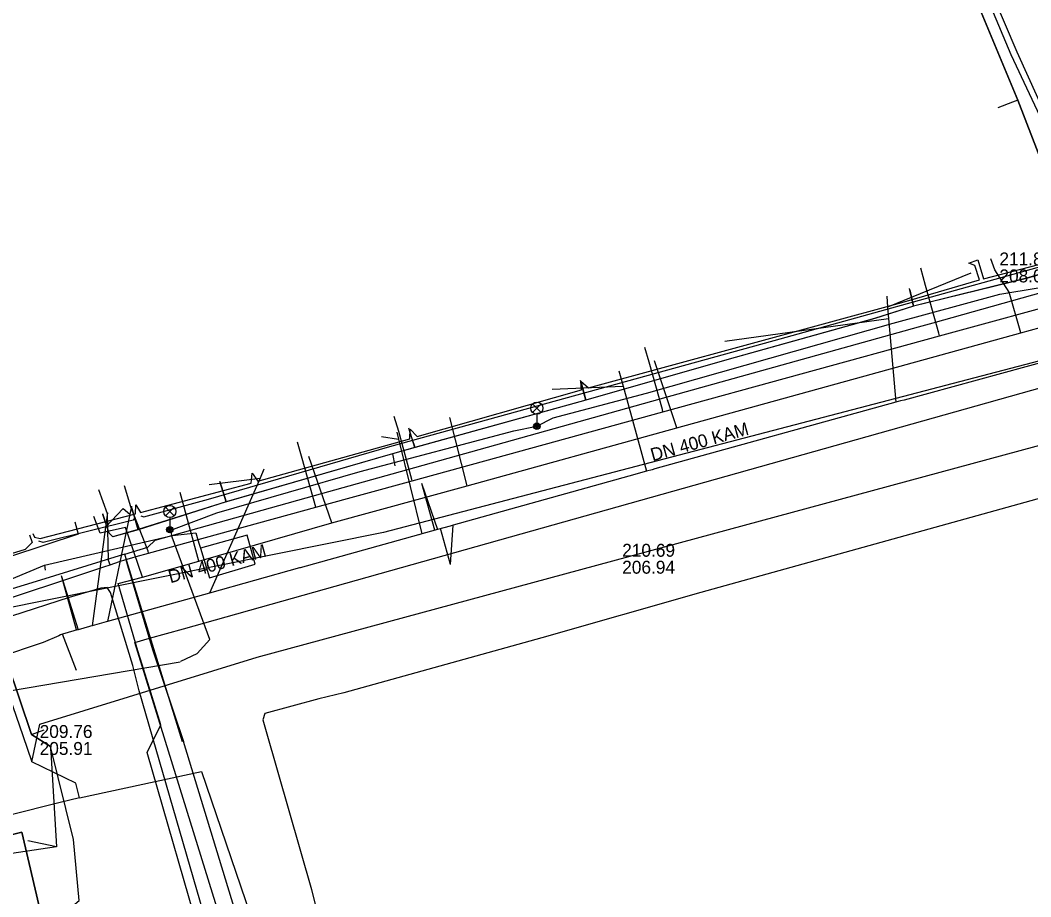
# Model space of a CAD drawing. Extents: x -595540 to -593988, y -1160850 to -1159202.
# Drawn here: x -595381.9 to -595319.4, y -1160631.4 to -1160577.1 of the extents above; entities that cross this region are included whole.
import ezdxf

# ---------------------------------------------------------------- set-up
doc = ezdxf.new("R2010")
doc.units = 0
for name, color, linetype in [('BKOM-ODVODNENI_trasa sítě', 7, 'Continuous'), ('BKOM_kabel koordinační_optický', 7, 'Continuous'), ('BKOM_kabel SSZ', 7, 'Continuous'), ('BVK-JEDNOTNA_popisy', 7, 'Continuous'), ('BVK-JEDNOTNA_trasa sítě', 7, 'Continuous'), ('BVK-KANALIZACE_ vyřazená trasa sítě', 7, 'Continuous'), ('BVK-VODOVOD_trasa sítě', 7, 'Continuous'), ('BVK-VODOVOD_trasa zrušené sítě', 7, 'Continuous'), ('CETIN_kabel podzemní', 7, 'Continuous'), ('DESTOVA_trasa neprovozované sítě', 7, 'Continuous'), ('DSP-SDEL-VODAFONE_kabel', 7, 'Continuous'), ('EON-NN_kabel', 7, 'Continuous'), ('EON-NN_kabel zrušené sítě', 7, 'Continuous'), ('EON-VN_kabel', 7, 'Continuous'), ('INNOGY-NTL_trasa sítě', 7, 'Continuous'), ('INNOGY-STL_trasa sítě', 7, 'Continuous'), ('JEDNOTNA_trasa neprovozované sítě', 7, 'Continuous'), ('QUANTCOM_kabel', 7, 'Continuous'), ('TSB_kabel VO', 7, 'Continuous'), ('TSB_lampy VO', 7, 'Continuous')]:
    doc.layers.add(name, color=color, linetype=linetype)

msp = doc.modelspace()

# ---------------------------------------------------------------- linework, layer by layer
at = {"layer": 'BKOM-ODVODNENI_trasa sítě'}
for points in [[(-595357.1, -1160605.74), (-595356.3, -1160608.63)], [(-595355.31, -1160610.78), (-595355.94, -1160608.54)], [(-595379.41, -1160611.46), (-595378.48, -1160614.81)], [(-595378.47, -1160617.33), (-595379.33, -1160615.09)]]:
    msp.add_lwpolyline(points, dxfattribs=at)
at = {"layer": 'BKOM_kabel koordinační_optický'}
for points in [[(-595380.27, -1160633.24), (-595378.3, -1160631.57), (-595378.66, -1160627.81), (-595380.07, -1160622.04), (-595381.26, -1160621.3), (-595384.27, -1160612.41), (-595388.57, -1160610.38), (-595389.73, -1160605.59), (-595391.19, -1160601.59), (-595391.9, -1160599.42), (-595392.22, -1160598.23), (-595393.54, -1160596.87)], [(-595391.19, -1160601.59), (-595389.73, -1160605.59), (-595388.57, -1160610.38), (-595384.27, -1160612.41), (-595380.44, -1160610.81), (-595372.53, -1160608.98), (-595371.07, -1160608.81)], [(-595371.07, -1160608.81), (-595370.89, -1160609.45), (-595370.78, -1160609.77), (-595370.23, -1160611.61), (-595367.4, -1160610.76), (-595367.91, -1160608.96), (-595370.78, -1160609.77)], [(-595384.27, -1160612.41), (-595381.26, -1160621.3), (-595380.07, -1160622.04), (-595379.7, -1160628.25), (-595394.51, -1160630.47)]]:
    msp.add_lwpolyline(points, dxfattribs=at)
at = {"layer": 'BKOM_kabel SSZ'}
msp.add_line((-595381.26, -1160621.3), (-595380.46, -1160621.02), dxfattribs=at)
for points in [[(-595391.19, -1160601.59), (-595389.73, -1160605.59), (-595388.57, -1160610.38), (-595384.27, -1160612.41), (-595380.44, -1160610.81)], [(-595380.44, -1160610.81), (-595380.41, -1160611.13)], [(-595384.27, -1160612.41), (-595381.26, -1160621.3), (-595380.07, -1160622.04), (-595379.7, -1160628.25), (-595394.51, -1160630.47)], [(-595379.7, -1160628.25), (-595381.48, -1160627.88)]]:
    msp.add_lwpolyline(points, dxfattribs=at)
at = {"layer": 'BVK-JEDNOTNA_popisy'}
for p, q in [((-595321.335, -1160592.385), (-595321.335, -1160592.385)), ((-595344.686, -1160610.422), (-595344.686, -1160610.422)), ((-595380.746, -1160621.641), (-595380.746, -1160621.641))]:
    msp.add_line(p, q, dxfattribs=at)
at = {"layer": 'BVK-JEDNOTNA_trasa sítě'}
msp.add_line((-595380.529, -1160615.597), (-595408.675, -1160625.168), dxfattribs=at)
for points in [[(-595307.848, -1160595.29), (-595317.6, -1160597.958), (-595317.821, -1160598.019), (-595318.063, -1160598.085), (-595318.188, -1160598.119), (-595327.235, -1160600.595), (-595327.448, -1160600.653), (-595327.751, -1160600.736), (-595342.656, -1160604.86), (-595342.839, -1160604.911), (-595343.172, -1160605.003), (-595344.28, -1160605.31)], [(-595344.28, -1160605.31), (-595355.153, -1160608.342), (-595355.275, -1160608.376), (-595355.338, -1160608.394), (-595356.116, -1160608.611), (-595356.194, -1160608.633), (-595356.263, -1160608.652), (-595357.079, -1160608.88), (-595357.265, -1160608.932), (-595357.303, -1160608.942), (-595364.624, -1160610.984), (-595364.653, -1160610.992), (-595370.228, -1160612.546), (-595376.537, -1160614.306), (-595376.557, -1160614.312), (-595376.626, -1160614.331), (-595377.5, -1160614.574), (-595377.591, -1160614.599), (-595377.666, -1160614.62), (-595378.367, -1160614.816), (-595378.571, -1160614.873), (-595378.633, -1160614.89), (-595379.33, -1160615.085), (-595379.451, -1160615.137), (-595379.56, -1160615.184), (-595380.529, -1160615.597)]]:
    msp.add_lwpolyline(points, dxfattribs=at)
at = {"layer": 'BVK-KANALIZACE_ vyřazená trasa sítě'}
for p, q in [((-595307.848, -1160595.29), (-595359.464, -1160608.798)), ((-595359.464, -1160608.798), (-595410.39, -1160619.04))]:
    msp.add_line(p, q, dxfattribs=at)
at = {"layer": 'BVK-VODOVOD_trasa sítě'}
for p, q in [((-595375.8, -1160610.59), (-595375.42, -1160610.46)), ((-595375.42, -1160610.46), (-595375.03, -1160610.36)), ((-595375.42, -1160610.46), (-595375.31, -1160610.84)), ((-595375.03, -1160610.36), (-595374.761, -1160610.284))]:
    msp.add_line(p, q, dxfattribs=at)
for points in [[(-595371.837, -1160614.769), (-595309.941, -1160597.343), (-595241.44, -1160578.07)], [(-595374.761, -1160610.284), (-595374, -1160610.07), (-595363.654, -1160607.231), (-595357.68, -1160605.59), (-595342.16, -1160601.33), (-595325.04, -1160596.63), (-595316.27, -1160594.23), (-595313.35, -1160592.52), (-595312.87, -1160592.26), (-595312.27, -1160592.05), (-595312.269, -1160592.05)], [(-595325.04, -1160596.63), (-595325.09, -1160596.45), (-595325.907, -1160593.507), (-595326.202, -1160592.438)], [(-595342.16, -1160601.33), (-595342.2, -1160601.19), (-595343.015, -1160598.256), (-595343.277, -1160597.343)], [(-595357.68, -1160605.59), (-595357.7, -1160605.509), (-595358.519, -1160602.553), (-595358.792, -1160601.619)], [(-595363.654, -1160607.231), (-595364.494, -1160604.215), (-595364.78, -1160603.212)], [(-595376.389, -1160610.795), (-595376.48, -1160610.53), (-595376.54, -1160607.65), (-595377.081, -1160606.152)], [(-595374, -1160610.07), (-595374.03, -1160609.96), (-595375.11, -1160607.21), (-595375.492, -1160605.903)], [(-595404.98, -1160619.39), (-595404.75, -1160619.33), (-595388.09, -1160614.69), (-595384.55, -1160613.5), (-595376.78, -1160610.93), (-595376.389, -1160610.795), (-595375.8, -1160610.59)], [(-595375.31, -1160610.84), (-595373.76, -1160616.04), (-595371.85, -1160621.73)], [(-595370.468, -1160704.744), (-595370.741, -1160703.744), (-595370.065, -1160702.716), (-595351.252, -1160697.257), (-595350.275, -1160694.928), (-595374.855, -1160615.612), (-595373.94, -1160615.336), (-595371.837, -1160614.769)], [(-595371.988, -1160704.004), (-595370.659, -1160703.628), (-595350.307, -1160697.837), (-595349.207, -1160695.889), (-595350.663, -1160691.135), (-595371.85, -1160621.73)]]:
    msp.add_lwpolyline(points, dxfattribs=at)
at = {"layer": 'BVK-VODOVOD_trasa zrušené sítě'}
for p, q in [((-595375.34, -1160610.567), (-595375.471, -1160610.141)), ((-595371.913, -1160621.756), (-595375.34, -1160610.567))]:
    msp.add_line(p, q, dxfattribs=at)
for points in [[(-595375.471, -1160610.141), (-595374.04, -1160609.703), (-595373.586, -1160609.265), (-595363.734, -1160606.512), (-595358.035, -1160604.92), (-595342.844, -1160600.675), (-595326.352, -1160596.067), (-595325.434, -1160595.811), (-595316.252, -1160593.245)], [(-595375.471, -1160610.141), (-595375.827, -1160610.25), (-595380.96, -1160611.82)], [(-595380.96, -1160611.82), (-595397.851, -1160616.987), (-595405.056, -1160618.92)]]:
    msp.add_lwpolyline(points, dxfattribs=at)
at = {"layer": 'CETIN_kabel podzemní'}
for points in [[(-595322.68, -1160576.09), (-595320.19, -1160582.02)], [(-595320.19, -1160582.02), (-595316.31, -1160592.07), (-595319.65, -1160593.06), (-595326.66, -1160594.79)], [(-595320.19, -1160582.02), (-595320.52, -1160582.15), (-595321.43, -1160582.51)], [(-595326.88, -1160593.78), (-595326.66, -1160594.79)], [(-595326.66, -1160594.79), (-595329.06, -1160595.55), (-595338.21, -1160598.1), (-595346.94, -1160600.6)], [(-595347.25, -1160599.43), (-595346.94, -1160600.6)], [(-595346.94, -1160600.6), (-595357.51, -1160603.54)], [(-595380.74, -1160620.67), (-595367.28, -1160616.51), (-595320.06, -1160603.72), (-595312.5, -1160601.67)], [(-595357.8, -1160602.64), (-595357.88, -1160602.38)], [(-595357.51, -1160603.54), (-595357.8, -1160602.64)], [(-595357.51, -1160603.54), (-595358.91, -1160603.92)], [(-595358.91, -1160603.92), (-595369.2, -1160606.89)], [(-595358.91, -1160603.92), (-595358.75, -1160604.66)], [(-595369.6, -1160605.64), (-595369.2, -1160606.89)], [(-595369.2, -1160606.89), (-595374.65, -1160608.62)], [(-595375.08, -1160607.16), (-595374.65, -1160608.62)], [(-595378.57, -1160608.13), (-595378.36, -1160608.9), (-595384.69, -1160610.98), (-595385.06, -1160611.91), (-595381.79, -1160621.37), (-595381.23, -1160622.99)], [(-595374.65, -1160608.62), (-595376.21, -1160609.06), (-595376.44, -1160608.83), (-595376.84, -1160607.65)], [(-595381.23, -1160622.99), (-595380.74, -1160620.67)], [(-595378.28, -1160625.22), (-595378.51, -1160624.31), (-595381.23, -1160622.99)], [(-595378.28, -1160625.22), (-595370.73, -1160623.6), (-595363.44, -1160644.95)], [(-595378.28, -1160625.22), (-595379.56, -1160625.54), (-595406.72, -1160632.36), (-595412.51, -1160633.91)]]:
    msp.add_lwpolyline(points, dxfattribs=at)
at = {"layer": 'DESTOVA_trasa neprovozované sítě'}
for p, q in [((-595323.11, -1160592.73), (-595328.256, -1160594.836)), ((-595338.322, -1160596.953), (-595328.196, -1160595.539)), ((-595349.03, -1160599.926), (-595344.632, -1160599.743)), ((-595359.59, -1160602.85), (-595358.522, -1160603.013)), ((-595370.261, -1160605.821), (-595367.101, -1160605.423)), ((-595357.1, -1160605.74), (-595356.116, -1160608.611)), ((-595375.585, -1160607.303), (-595376.671, -1160608.476)), ((-595375.585, -1160607.303), (-595375.17, -1160607.669)), ((-595355.31, -1160610.78), (-595355.153, -1160608.342)), ((-595379.41, -1160611.46), (-595378.367, -1160614.816)), ((-595378.47, -1160617.33), (-595379.33, -1160615.085))]:
    msp.add_line(p, q, dxfattribs=at)
at = {"layer": 'DSP-SDEL-VODAFONE_kabel'}
for p, q in [((-595326.66, -1160594.788), (-595326.895, -1160593.697)), ((-595346.938, -1160600.603), (-595347.262, -1160599.376)), ((-595357.514, -1160603.539), (-595357.9, -1160602.329)), ((-595369.197, -1160606.89), (-595369.598, -1160605.638)), ((-595374.646, -1160608.622), (-595375.07, -1160607.191))]:
    msp.add_line(p, q, dxfattribs=at)
for points in [[(-595315.571, -1160591.984), (-595316.315, -1160592.071), (-595320.188, -1160582.024), (-595322.678, -1160576.088)], [(-595320.188, -1160582.024), (-595320.516, -1160582.151), (-595321.432, -1160582.51)], [(-595316.315, -1160592.071), (-595319.654, -1160593.062), (-595326.66, -1160594.788), (-595329.055, -1160595.554), (-595338.209, -1160598.097), (-595346.938, -1160600.603), (-595357.514, -1160603.539), (-595358.91, -1160603.924), (-595369.189, -1160606.888)], [(-595369.197, -1160606.89), (-595374.646, -1160608.622)], [(-595374.646, -1160608.622), (-595376.207, -1160609.061), (-595376.435, -1160608.831), (-595376.827, -1160607.685)]]:
    msp.add_lwpolyline(points, dxfattribs=at)
at = {"layer": 'EON-NN_kabel'}
for points in [[(-595381.373, -1160608.939), (-595381.213, -1160609.423), (-595381.638, -1160609.84), (-595384.47, -1160610.71), (-595385.122, -1160610.667), (-595385.75, -1160610.285), (-595389.017, -1160606.772), (-595391.593, -1160603.222), (-595395.596, -1160590.785), (-595400.87, -1160574.808), (-595411.316, -1160546.837), (-595419.793, -1160523.84), (-595430.811, -1160497.27)], [(-595357.816, -1160602.401), (-595357.38, -1160602.86), (-595347.196, -1160599.962), (-595347.248, -1160599.418), (-595346.761, -1160599.83), (-595327.365, -1160594.546), (-595326.447, -1160594.291), (-595322.559, -1160593.154), (-595322.857, -1160592.264), (-595323.238, -1160592.13), (-595322.668, -1160591.921), (-595322.318, -1160593.084), (-595317.694, -1160591.895)], [(-595381.173, -1160608.864), (-595381.067, -1160609.088), (-595380.719, -1160609.177), (-595374.82, -1160607.633), (-595374.799, -1160607.084), (-595374.497, -1160607.554), (-595367.644, -1160605.74), (-595367.588, -1160605.115), (-595367.245, -1160605.627), (-595357.838, -1160602.991), (-595357.816, -1160602.401)]]:
    msp.add_lwpolyline(points, dxfattribs=at)
at = {"layer": 'EON-NN_kabel zrušené sítě'}
for points in [[(-595359.067, -1160603.48), (-595335.288, -1160596.917), (-595315.049, -1160591.301), (-595306.268, -1160588.965), (-595306.418, -1160588.592), (-595307.274, -1160586.457), (-595307.104, -1160586.21)], [(-595374.474, -1160607.761), (-595374.306, -1160607.836), (-595370.295, -1160606.727), (-595359.067, -1160603.48)], [(-595374.856, -1160607.857), (-595374.959, -1160608.032), (-595380.525, -1160609.413), (-595380.8, -1160609.323)]]:
    msp.add_lwpolyline(points, dxfattribs=at)
at = {"layer": 'EON-VN_kabel'}
for points in [[(-595285.707, -1160545.727), (-595286.113, -1160545.675), (-595286.621, -1160545.926), (-595286.894, -1160546.444), (-595286.705, -1160547.376), (-595286.581, -1160547.799), (-595286.779, -1160547.914), (-595294.325, -1160550.552), (-595297.486, -1160551.056), (-595303.71, -1160552.305), (-595312.244, -1160553.433), (-595319.598, -1160554.703), (-595328.37, -1160556.389), (-595328.972, -1160556.86), (-595329.354, -1160557.126), (-595329.528, -1160557.729), (-595329.414, -1160558.295), (-595326.258, -1160565.131), (-595324.247, -1160570.598), (-595320.619, -1160579.212), (-595317.228, -1160586.437), (-595317.047, -1160587.999)], [(-595285.75, -1160546.034), (-595286.145, -1160546.104), (-595286.391, -1160546.232), (-595286.57, -1160546.576), (-595286.332, -1160547.376), (-595286.241, -1160547.95), (-595286.591, -1160548.147), (-595294.377, -1160550.903), (-595297.411, -1160551.29), (-595303.691, -1160552.628), (-595312.195, -1160553.786), (-595319.616, -1160555.189), (-595328.302, -1160556.766), (-595328.924, -1160557.174), (-595329.23, -1160557.574), (-595329.1, -1160558.162), (-595325.955, -1160565.059), (-595323.93, -1160570.417), (-595320.264, -1160579.032), (-595316.959, -1160586.319), (-595316.8, -1160588.015)]]:
    msp.add_lwpolyline(points, dxfattribs=at)
at = {"layer": 'INNOGY-NTL_trasa sítě'}
msp.add_lwpolyline([(-595392.29, -1160713.66), (-595391.78, -1160712.81), (-595391.169, -1160711.763), (-595391.08, -1160711.61), (-595390.62, -1160710.84), (-595389.81, -1160710.56), (-595351.48, -1160698.37), (-595374.59, -1160618.59), (-595374.98, -1160617.04), (-595376.36, -1160612.52), (-595376.56, -1160612.21), (-595376.96, -1160612.24), (-595378.92, -1160612.81), (-595414.64, -1160624.38)], dxfattribs=at)
at = {"layer": 'INNOGY-STL_trasa sítě'}
for points in [[(-595320, -1160596.43), (-595320.73, -1160593.91), (-595321.62, -1160592.53), (-595321.86, -1160591.86)], [(-595374.4, -1160616.96), (-595374.66, -1160616.13), (-595374.82, -1160615.62), (-595375.89, -1160611.95), (-595374.37, -1160611.56), (-595370.9, -1160610.58), (-595362.66, -1160608.2), (-595354.29, -1160605.91), (-595341.31, -1160602.31), (-595320, -1160596.43), (-595318.22, -1160595.93)], [(-595341.31, -1160602.31), (-595342.68, -1160598.16)], [(-595354.29, -1160605.91), (-595355.35, -1160601.68)], [(-595362.66, -1160608.2), (-595364.08, -1160604.1)], [(-595370.9, -1160610.58), (-595372.05, -1160606.32)], [(-595374.37, -1160611.56), (-595375.44, -1160608.48), (-595376.99, -1160608.84), (-595377.39, -1160607.81)], [(-595364.56, -1160701.68), (-595364.45, -1160701.4), (-595362.95, -1160697.76), (-595362.75, -1160697.26), (-595362.37, -1160697.13), (-595356.7, -1160695.25), (-595355.72, -1160694.92), (-595352.5, -1160693.85), (-595357.33, -1160676.66), (-595362.14, -1160659.4), (-595365.51, -1160647.08), (-595367.19, -1160646.07), (-595370.53, -1160634.8), (-595374.08, -1160622.42), (-595373.24, -1160620.7), (-595374.4, -1160616.96)]]:
    msp.add_lwpolyline(points, dxfattribs=at)
at = {"layer": 'JEDNOTNA_trasa neprovozované sítě'}
for points in [[(-595328.313, -1160594.174), (-595328.256, -1160594.836), (-595328.196, -1160595.539), (-595327.751, -1160600.736)], [(-595344.9, -1160598.779), (-595344.632, -1160599.743), (-595343.172, -1160605.003)], [(-595358.628, -1160602.584), (-595358.522, -1160603.013), (-595357.079, -1160608.88)], [(-595366.86, -1160604.874), (-595367.101, -1160605.423), (-595370.228, -1160612.546)], [(-595376.548, -1160607.571), (-595376.671, -1160608.476), (-595377.5, -1160614.574)], [(-595375.065, -1160607.158), (-595375.17, -1160607.669), (-595376.537, -1160614.306)]]:
    msp.add_lwpolyline(points, dxfattribs=at)
at = {"layer": 'QUANTCOM_kabel'}
msp.add_lwpolyline([(-595300.128, -1160602.857), (-595299.99, -1160602.35), (-595300.06, -1160602.17), (-595300.28, -1160601.74), (-595300.85, -1160601.61), (-595301.69, -1160601.39), (-595302.62, -1160601.63), (-595309.23, -1160604.09), (-595311.06, -1160604.53), (-595319.02, -1160606.73), (-595339.82, -1160612.52), (-595349.65, -1160615.31), (-595361.91, -1160618.73), (-595363.46, -1160619.1), (-595366.81, -1160620), (-595366.93, -1160620.4), (-595366.72, -1160621.11), (-595363.91, -1160630.89), (-595362.05, -1160638.51)], dxfattribs=at)
at = {"layer": 'TSB_kabel VO'}
for points in [[(-595475.888, -1160372.871), (-595477.322, -1160377.57), (-595479.46, -1160378.61), (-595490.26, -1160382.12), (-595470.48, -1160431.58), (-595465.993, -1160443.276), (-595449.904, -1160483.964), (-595447.55, -1160489.04), (-595433.665, -1160524.876), (-595425.09, -1160546.12), (-595416.386, -1160566.271), (-595409.37, -1160581.87), (-595404.88, -1160593.47), (-595398.89, -1160612.37), (-595394.888, -1160630.669), (-595381.85, -1160627.34), (-595377.55, -1160645.69), (-595370.81, -1160681.62), (-595368, -1160707.44), (-595363.14, -1160706.51), (-595357.289, -1160726.656), (-595356.615, -1160726.463)], [(-595372.051, -1160616.83), (-595408.988, -1160623.09), (-595423.78, -1160580.55), (-595428.68, -1160582.311), (-595429.094, -1160581.085), (-595430.302, -1160581.476)], [(-595372.01, -1160616.76), (-595371, -1160616.28), (-595370.21, -1160615.42), (-595372.55, -1160609.09), (-595372.595, -1160608.762), (-595372.69, -1160608.62), (-595372.467, -1160608.596), (-595369.77, -1160607.58), (-595360.9, -1160605.02), (-595351.4, -1160602.5), (-595349.97, -1160602.22), (-595348.95, -1160601.69), (-595343.18, -1160600.16), (-595327.91, -1160595.83), (-595321.31, -1160594.03), (-595318.93, -1160593.64), (-595318.329, -1160593.648), (-595318.014, -1160594.413), (-595316.266, -1160600.467), (-595315.957, -1160601.317)], [(-595356.615, -1160726.463), (-595357.289, -1160726.656), (-595363.14, -1160706.51), (-595368, -1160707.44), (-595370.81, -1160681.62), (-595375.97, -1160654.26), (-595377.42, -1160646.32), (-595381.85, -1160627.34), (-595394.943, -1160630.614)]]:
    msp.add_lwpolyline(points, dxfattribs=at)
at = {"layer": 'TSB_lampy VO'}
for p, q in [((-595350.235, -1160601.36), (-595349.705, -1160600.83)), ((-595350.235, -1160600.83), (-595349.705, -1160601.36)), ((-595350.235, -1160601.36), (-595349.705, -1160600.83)), ((-595350.235, -1160600.83), (-595349.705, -1160601.36)), ((-595349.97, -1160601.47), (-595349.97, -1160602.22)), ((-595349.97, -1160601.47), (-595349.97, -1160602.22)), ((-595372.955, -1160607.76), (-595372.425, -1160607.23)), ((-595372.955, -1160607.23), (-595372.425, -1160607.76)), ((-595372.955, -1160607.76), (-595372.425, -1160607.23)), ((-595372.955, -1160607.23), (-595372.425, -1160607.76)), ((-595372.69, -1160607.87), (-595372.69, -1160608.62)), ((-595372.69, -1160607.87), (-595372.69, -1160608.62))]:
    msp.add_line(p, q, dxfattribs=at)
for centre, radius in [((-595349.97, -1160601.095), 0.375), ((-595349.97, -1160601.095), 0.375), ((-595349.97, -1160602.22), 0.2), ((-595349.97, -1160602.22), 0.2), ((-595349.97, -1160602.22), 0.145), ((-595349.97, -1160602.22), 0.145), ((-595349.97, -1160602.22), 0.0876), ((-595349.97, -1160602.22), 0.0876), ((-595372.69, -1160607.495), 0.375), ((-595372.69, -1160607.495), 0.375), ((-595372.69, -1160608.62), 0.2), ((-595372.69, -1160608.62), 0.2), ((-595372.69, -1160608.62), 0.145), ((-595372.69, -1160608.62), 0.145), ((-595372.69, -1160608.62), 0.0876), ((-595372.69, -1160608.62), 0.0876)]:
    msp.add_circle(centre, radius, dxfattribs=at)

# ---------------------------------------------------------------- texts
at = {"layer": 'BVK-JEDNOTNA_popisy'}
for s, p in [('211.84', (-595321.335, -1160592.26)), ('208.02', (-595321.335, -1160593.31)), ('210.69', (-595344.686, -1160610.297)), ('206.94', (-595344.686, -1160611.347)), ('209.76', (-595380.746, -1160621.516)), ('205.91', (-595380.746, -1160622.566))]:
    msp.add_text(s, height=0.8, dxfattribs=at).set_placement(p)
for rotation, p in [(15.46986, (-595342.803, -1160604.39)), (15.58445, (-595372.652, -1160611.943))]:
    msp.add_text('DN 400 KAM', height=0.8, rotation=rotation, dxfattribs=at).set_placement(p)

doc.saveas('drawing.dxf')
